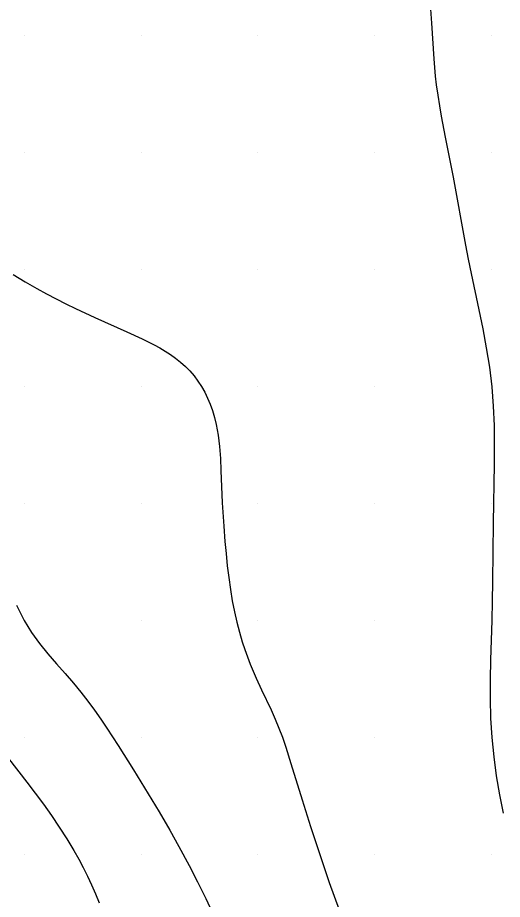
# Model space of a CAD drawing. Extents: x 2602990 to 2605851, y 618069 to 619180.
# Drawn here: x 2604289.72 to 2604310.45, y 618453.08 to 618490.78 of the extents above; entities that cross this region are included whole.
import ezdxf

# ---------------------------------------------------------------- set-up
doc = ezdxf.new("R2010")
doc.units = 0
for name, color, linetype in [('Default', 7, 'Continuous'), ('DTM Contours Minor', 7, 'Continuous'), ('Exist DTM Scan Elevation Point', 7, 'Continuous')]:
    doc.layers.add(name, color=color, linetype=linetype)

# ---------------------------------------------------------------- blocks, each defined once
blk = doc.blocks.new('POINT_DISPLAY')
at = {"layer": 'Default'}
blk.add_line((0, 0), (0, 0), dxfattribs=at)

msp = doc.modelspace()

# ---------------------------------------------------------------- linework, layer by layer
at = {"layer": 'DTM Contours Minor'}
for points in [[(2604307.364, 618491.348), (2604307.426, 618490.55), (2604307.523, 618489.028), (2604307.552, 618488.654), (2604307.586, 618488.281), (2604307.628, 618487.908), (2604307.688, 618487.463), (2604307.758, 618487.017), (2604307.836, 618486.571), (2604308.009, 618485.672), (2604308.343, 618483.956), (2604308.875, 618481.06), (2604308.991, 618480.459), (2604309.116, 618479.842), (2604309.447, 618478.288), (2604309.613, 618477.483), (2604309.766, 618476.664), (2604309.898, 618475.836), (2604310, 618475), (2604310.064, 618474.176), (2604310.098, 618473.349), (2604310.108, 618472.519), (2604310.102, 618471.688), (2604310.057, 618469.186), (2604310.03, 618466.677), (2604310.018, 618465.839), (2604310, 618465), (2604309.953, 618463.324), (2604309.936, 618462.488), (2604309.933, 618461.655), (2604309.952, 618460.825), (2604310, 618460), (2604310.082, 618459.175), (2604310.195, 618458.36), (2604310.334, 618457.558), (2604310.491, 618456.773)], [(2604289.535, 618479.802), (2604290.037, 618479.49), (2604290.537, 618479.197), (2604290.948, 618478.972), (2604291.362, 618478.756), (2604291.778, 618478.549), (2604292.194, 618478.349), (2604293.021, 618477.968), (2604294.395, 618477.348), (2604295.043, 618477.046), (2604295.555, 618476.793), (2604295.799, 618476.662), (2604296.034, 618476.526), (2604296.26, 618476.382), (2604296.475, 618476.23), (2604296.691, 618476.057), (2604296.895, 618475.872), (2604297.086, 618475.675), (2604297.264, 618475.466), (2604297.43, 618475.244), (2604297.583, 618475.011), (2604297.72, 618474.771), (2604297.845, 618474.519), (2604297.958, 618474.255), (2604298.057, 618473.979), (2604298.142, 618473.691), (2604298.214, 618473.391), (2604298.295, 618472.927), (2604298.352, 618472.441), (2604298.39, 618471.937), (2604298.416, 618471.42), (2604298.472, 618470.035), (2604298.533, 618469.045), (2604298.585, 618468.385), (2604298.633, 618467.866), (2604298.688, 618467.35), (2604298.751, 618466.839), (2604298.822, 618466.338), (2604298.903, 618465.849), (2604298.995, 618465.376), (2604299.094, 618464.933), (2604299.205, 618464.507), (2604299.327, 618464.096), (2604299.434, 618463.77), (2604299.549, 618463.452), (2604299.668, 618463.142), (2604299.792, 618462.841), (2604299.919, 618462.546), (2604300.152, 618462.039), (2604300.558, 618461.181), (2604300.736, 618460.782), (2604300.893, 618460.405), (2604301.042, 618460.014), (2604301.188, 618459.593), (2604301.408, 618458.894), (2604301.888, 618457.336), (2604302.251, 618456.195), (2604302.642, 618455.006), (2604303.05, 618453.806), (2604303.258, 618453.215), (2604303.468, 618452.637)], [(2604289.673, 618465.657), (2604290, 618465), (2604290.313, 618464.492), (2604290.655, 618464.02), (2604291.014, 618463.575), (2604291.383, 618463.151), (2604291.75, 618462.738), (2604292.107, 618462.329), (2604292.422, 618461.948), (2604292.72, 618461.564), (2604293.005, 618461.178), (2604293.277, 618460.792), (2604293.539, 618460.406), (2604294.019, 618459.668), (2604294.669, 618458.627), (2604295.767, 618456.826), (2604296.228, 618456.039), (2604296.62, 618455.339), (2604297.058, 618454.527), (2604297.415, 618453.84), (2604297.77, 618453.124), (2604297.946, 618452.754)], [(2604289.331, 618459.102), (2604290.115, 618458.096), (2604290.469, 618457.631), (2604290.819, 618457.155), (2604291.164, 618456.67), (2604291.499, 618456.176), (2604291.821, 618455.675), (2604292.128, 618455.167), (2604292.332, 618454.806), (2604292.527, 618454.442), (2604292.711, 618454.074), (2604292.885, 618453.7), (2604293.049, 618453.322), (2604293.203, 618452.938)]]:
    msp.add_lwpolyline(points, dxfattribs=at)

# ---------------------------------------------------------------- block references
at = {"layer": 'Exist DTM Scan Elevation Point', "xscale": 1.3123333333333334, "yscale": 1.3123333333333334}
for p in [(2604290, 618490), (2604295, 618490), (2604300, 618490), (2604305, 618490), (2604310, 618490), (2604290, 618485), (2604295, 618485), (2604300, 618485), (2604305, 618485), (2604310, 618485), (2604290, 618480), (2604295, 618480), (2604300, 618480), (2604305, 618480), (2604310, 618480), (2604290, 618475), (2604295, 618475), (2604300, 618475), (2604305, 618475), (2604310, 618475), (2604290, 618470), (2604295, 618470), (2604300, 618470), (2604305, 618470), (2604310, 618470), (2604290, 618465), (2604295, 618465), (2604300, 618465), (2604305, 618465), (2604310, 618465), (2604290, 618460), (2604295, 618460), (2604300, 618460), (2604305, 618460), (2604310, 618460), (2604290, 618455), (2604295, 618455), (2604300, 618455), (2604305, 618455), (2604310, 618455)]:
    msp.add_blockref('POINT_DISPLAY', p, dxfattribs=at)

doc.saveas('drawing.dxf')
